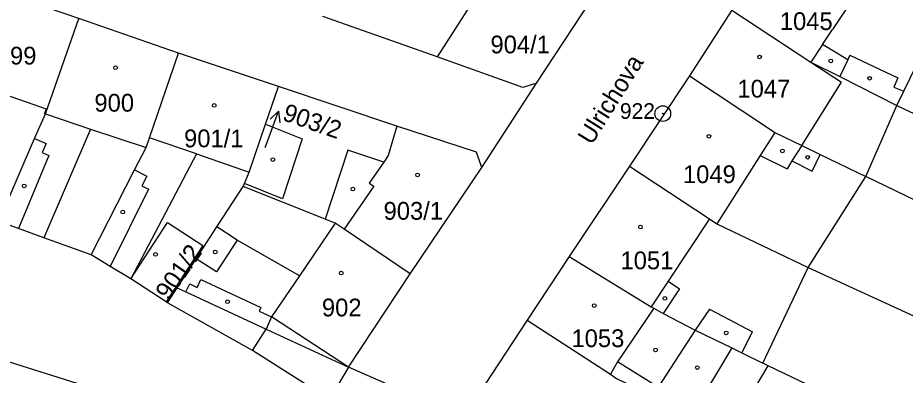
# Model space of a CAD drawing. Extents: x -733394 to -722299, y -1082822 to -1075049.
# Drawn here: x -727761.8 to -727676.9, y -1079562.8 to -1079528.6 of the extents above; entities that cross this region are included whole.
import ezdxf

# ---------------------------------------------------------------- set-up
doc = ezdxf.new("R2010")
doc.units = 0
for name, color, linetype in [('Hranice parcel', 7, 'Continuous'), ('Parcelní čísla', 7, 'Continuous'), ('Pop  PČ popisy', 7, 'Continuous'), ('Vnitřní kresba', 7, 'Continuous'), ('Značky bodu BP', 7, 'Continuous'), ('Značky budov', 7, 'Continuous')]:
    doc.layers.add(name, color=color, linetype=linetype)

msp = doc.modelspace()

# ---------------------------------------------------------------- linework, layer by layer
at = {"layer": 'Hranice parcel'}
for p, q in [((-727755.95, -1079528.71), (-727765.42, -1079525.45)), ((-727712.14, -1079534.89), (-727706.93, -1079526.91)), ((-727693.45, -1079527.92), (-727697.52, -1079534.2)), ((-727746.41, -1079532.01), (-727755.95, -1079528.71)), ((-727736.85, -1079535.21), (-727746.41, -1079532.01)), ((-727697.52, -1079534.2), (-727703.25, -1079542.84)), ((-727738.07, -1079538.81), (-727736.85, -1079535.21)), ((-727717.38, -1079542.97), (-727712.14, -1079534.89)), ((-727680.64, -1079543.83), (-727677.66, -1079537.02)), ((-727677.66, -1079537.02), (-727646.49, -1079552.01)), ((-727724.22, -1079553.15), (-727717.38, -1079542.97)), ((-727703.25, -1079542.84), (-727709.02, -1079551.49)), ((-727686.16, -1079552.54), (-727680.64, -1079543.83)), ((-727649.73, -1079558.81), (-727680.64, -1079543.83)), ((-727740.2, -1079544.77), (-727740.09, -1079544.5)), ((-727709.02, -1079551.49), (-727713.03, -1079557.56)), ((-727690.48, -1079561.69), (-727686.16, -1079552.54)), ((-727686.16, -1079552.54), (-727661.25, -1079563.98)), ((-727730.14, -1079562.07), (-727724.22, -1079553.15)), ((-727747.59, -1079555.83), (-727750.97, -1079553.63)), ((-727747.46, -1079555.9), (-727747.59, -1079555.83)), ((-727713.03, -1079557.56), (-727719.16, -1079566.85)), ((-727689.97, -1079561.93), (-727690.48, -1079561.69)), ((-727730.14, -1079562.07), (-727731.98, -1079565.14)), ((-727719.16, -1079566.85), (-727730.14, -1079562.07)), ((-727668.49, -1079572.22), (-727689.97, -1079561.93))]:
    msp.add_line(p, q, dxfattribs=at)
for points in [[(-727693.45, -1079527.92), (-727685.91, -1079532.87), (-727683.13, -1079534.27), (-727677.66, -1079537.02)], [(-727763.64, -1079548.12), (-727760.17, -1079540.19), (-727759.14, -1079537.84), (-727755.95, -1079528.71)], [(-727712.14, -1079534.89), (-727713.46, -1079535.3), (-727721.64, -1079532.39), (-727723.19, -1079531.84), (-727732.58, -1079528.5)], [(-727677.66, -1079537.02), (-727677.01, -1079535.67), (-727675.32, -1079532.17), (-727672.48, -1079533.27), (-727670.35, -1079528.39)], [(-727754.77, -1079551.32), (-727750.61, -1079543.19), (-727749.51, -1079541.05), (-727749.19, -1079540.12), (-727746.41, -1079532.01)], [(-727697.52, -1079534.2), (-727690.04, -1079539.13), (-727689.33, -1079539.6), (-727686.77, -1079540.85), (-727685, -1079541.71), (-727680.64, -1079543.83)], [(-727717.38, -1079542.97), (-727717.88, -1079541.49), (-727725.5, -1079539.01), (-727736.85, -1079535.21)], [(-727738.07, -1079538.81), (-727734.56, -1079540.23), (-727736.46, -1079545.95), (-727740.09, -1079544.5)], [(-727740.09, -1079544.5), (-727739.63, -1079543.4), (-727738.07, -1079538.81)], [(-727703.25, -1079542.84), (-727695.59, -1079547.87), (-727694.88, -1079548.34), (-727686.16, -1079552.54)], [(-727747.46, -1079555.9), (-727746.53, -1079554.48), (-727744.71, -1079551.69), (-727742.73, -1079548.65), (-727740.2, -1079544.77)], [(-727724.22, -1079553.15), (-727730.55, -1079548.87), (-727731.4, -1079548.3), (-727732.37, -1079547.91), (-727740.2, -1079544.77)], [(-727754.77, -1079551.32), (-727759.28, -1079549.69), (-727761.73, -1079548.81), (-727763.64, -1079548.12)], [(-727750.97, -1079553.63), (-727747.45, -1079548.23), (-727744.07, -1079550.43), (-727747.59, -1079555.83)], [(-727750.97, -1079553.63), (-727752.95, -1079552.43), (-727754.77, -1079551.32)], [(-727709.02, -1079551.49), (-727701.17, -1079556.31), (-727700.92, -1079556.41), (-727700.01, -1079556.92), (-727696.96, -1079558.52), (-727693.46, -1079560.23), (-727692.49, -1079560.71), (-727690.48, -1079561.69)], [(-727731.98, -1079565.14), (-727739.31, -1079560.47), (-727747.46, -1079555.9)], [(-727713.03, -1079557.56), (-727705.08, -1079562.75), (-727704.48, -1079563.14), (-727701.85, -1079564.42), (-727697.07, -1079566.73), (-727696.65, -1079566.94), (-727694.22, -1079568.12)], [(-727772, -1079568.03), (-727766.8, -1079560.24), (-727751.97, -1079564.91)], [(-727694.22, -1079568.12), (-727692.2, -1079563.74), (-727691.29, -1079564.14), (-727689.97, -1079561.93)]]:
    msp.add_lwpolyline(points, dxfattribs=at)
at = {"layer": 'Pop  PČ popisy'}
for p, q in [((-727737.86, -1079540.39), (-727736.834, -1079537.57)), ((-727736.834, -1079537.57), (-727737.647, -1079538.34)), ((-727736.834, -1079537.57), (-727736.706, -1079538.682)), ((-727738.1, -1079541.04), (-727737.86, -1079540.39))]:
    msp.add_line(p, q, dxfattribs=at)
at = {"layer": 'Vnitřní kresba'}
for p, q in [((-727718.71, -1079527.81), (-727721.64, -1079532.39)), ((-727682.54, -1079527.84), (-727683.82, -1079529.75)), ((-727684.79, -1079531.21), (-727683.82, -1079529.75)), ((-727684.79, -1079531.21), (-727685.91, -1079532.87)), ((-727682.37, -1079532.65), (-727684.79, -1079531.21)), ((-727685.91, -1079532.87), (-727682.96, -1079534.81)), ((-727682.37, -1079532.65), (-727683.13, -1079534.27)), ((-727682.17, -1079532.21), (-727682.37, -1079532.65)), ((-727682.17, -1079532.21), (-727677.58, -1079534.37)), ((-727677.58, -1079534.37), (-727677.94, -1079535.27)), ((-727765.31, -1079535.19), (-727759.08, -1079537.36)), ((-727686.77, -1079540.85), (-727682.96, -1079534.81)), ((-727677.94, -1079535.27), (-727677.01, -1079535.67)), ((-727759.08, -1079537.36), (-727759.23, -1079537.81)), ((-727759.14, -1079537.84), (-727759.23, -1079537.81)), ((-727759.14, -1079537.84), (-727754.82, -1079539.28)), ((-727754.82, -1079539.28), (-727759.28, -1079549.69)), ((-727754.82, -1079539.28), (-727749.51, -1079541.05)), ((-727725.5, -1079539.01), (-727726.33, -1079541.82)), ((-727689.33, -1079539.6), (-727690.74, -1079541.81)), ((-727760.17, -1079540.19), (-727759.06, -1079540.67)), ((-727759.06, -1079540.67), (-727759.44, -1079541.54)), ((-727744.67, -1079541.67), (-727749.19, -1079540.12)), ((-727730.19, -1079541.31), (-727732.37, -1079547.91)), ((-727726.76, -1079542.44), (-727730.19, -1079541.31)), ((-727686.77, -1079540.85), (-727687.71, -1079542.34)), ((-727758.82, -1079541.81), (-727761.73, -1079548.81)), ((-727759.44, -1079541.54), (-727758.82, -1079541.81)), ((-727744.67, -1079541.67), (-727750.97, -1079553.63)), ((-727744.67, -1079541.67), (-727739.63, -1079543.4)), ((-727726.33, -1079541.82), (-727726.76, -1079542.44)), ((-727690.74, -1079541.81), (-727694.88, -1079548.34)), ((-727690.74, -1079541.81), (-727688.17, -1079543.08)), ((-727687.71, -1079542.34), (-727688.17, -1079543.08)), ((-727687.71, -1079542.34), (-727685.78, -1079543.32)), ((-727685.78, -1079543.32), (-727685, -1079541.71)), ((-727750.61, -1079543.19), (-727749.43, -1079543.8)), ((-727726.76, -1079542.44), (-727728.15, -1079544.46)), ((-727749.43, -1079543.8), (-727749.9, -1079544.72)), ((-727749.9, -1079544.72), (-727749.27, -1079545.04)), ((-727727.72, -1079544.76), (-727730.55, -1079548.87)), ((-727728.15, -1079544.46), (-727727.72, -1079544.76)), ((-727749.27, -1079545.04), (-727752.95, -1079552.43)), ((-727731.4, -1079548.3), (-727734.83, -1079553.34)), ((-727695.59, -1079547.87), (-727699.54, -1079553.85)), ((-727740.78, -1079549.91), (-727742.73, -1079548.65)), ((-727740.78, -1079549.91), (-727742.77, -1079552.95)), ((-727734.83, -1079553.34), (-727740.78, -1079549.91)), ((-727742.77, -1079552.95), (-727744.71, -1079551.69)), ((-727734.83, -1079553.34), (-727737.5, -1079557.26)), ((-727745.69, -1079554.87), (-727745.33, -1079554.09)), ((-727745.33, -1079554.09), (-727744.61, -1079554.43)), ((-727744.61, -1079554.43), (-727744.27, -1079553.69)), ((-727744.27, -1079553.69), (-727738.51, -1079556.36)), ((-727699.54, -1079553.85), (-727701.17, -1079556.31)), ((-727699.54, -1079553.85), (-727698.45, -1079554.57)), ((-727746.53, -1079554.48), (-727745.69, -1079554.87)), ((-727745.69, -1079554.87), (-727738, -1079558.44)), ((-727698.45, -1079554.57), (-727700.01, -1079556.92)), ((-727738.51, -1079556.36), (-727738.68, -1079556.72)), ((-727738.68, -1079556.72), (-727737.5, -1079557.26)), ((-727700.92, -1079556.41), (-727704.38, -1079561.56)), ((-727695.59, -1079556.51), (-727696.96, -1079558.52)), ((-727695.59, -1079556.51), (-727694.32, -1079557.18)), ((-727737.5, -1079557.26), (-727738, -1079558.44)), ((-727730.14, -1079562.07), (-727737.5, -1079557.26)), ((-727694.32, -1079557.18), (-727691.48, -1079558.68)), ((-727739.31, -1079560.47), (-727738, -1079558.44)), ((-727738, -1079558.44), (-727730.14, -1079562.07)), ((-727696.96, -1079558.52), (-727700.51, -1079563.98)), ((-727692.49, -1079560.71), (-727691.48, -1079558.68)), ((-727693.46, -1079560.23), (-727696.27, -1079564.89)), ((-727704.38, -1079561.56), (-727705.08, -1079562.75)), ((-727700.51, -1079563.98), (-727704.38, -1079561.56))]:
    msp.add_line(p, q, dxfattribs=at)
at = {"layer": 'Značky bodu BP'}
for radius in [0.75, 0.03]:
    msp.add_circle((-727700.06, -1079537.81), radius, dxfattribs=at)
at = {"layer": 'Značky budov'}
for centre in [(-727690.797, -1079532.389), (-727683.987, -1079532.769), (-727752.427, -1079533.419), (-727680.267, -1079534.429), (-727742.987, -1079537.019), (-727695.647, -1079539.979), (-727688.607, -1079541.379), (-727737.367, -1079542.199), (-727686.197, -1079541.989), (-727723.527, -1079543.669), (-727761.167, -1079544.729), (-727729.717, -1079545.029), (-727751.737, -1079547.229), (-727702.197, -1079548.669), (-727742.887, -1079551.039), (-727748.597, -1079551.279), (-727730.827, -1079553.069), (-727741.707, -1079555.809), (-727699.857, -1079555.489), (-727706.627, -1079556.179), (-727693.987, -1079558.789), (-727700.747, -1079560.419), (-727696.757, -1079562.109)]:
    msp.add_circle(centre, 0.175, dxfattribs=at)

# ---------------------------------------------------------------- texts
at = {"layer": 'Parcelní čísla'}
for s, p in [('1045', (-727688.86, -1079529.81)), ('904/1', (-727716.55, -1079532.04)), ('899', (-727763.79, -1079533.11)), ('1047', (-727692.92, -1079536.27)), ('900', (-727754.45, -1079537.62)), ('901/1', (-727745.87, -1079541.03)), ('1049', (-727698.13, -1079544.46)), ('903/1', (-727726.78, -1079547.96)), ('1051', (-727704.11, -1079552.7)), ('902', (-727732.68, -1079557.21)), ('1053', (-727708.8, -1079560.15))]:
    msp.add_text(s, height=1.7, dxfattribs=at).set_placement(p)
for s, rotation, p in [('903/2', 341, (-727736.556, -1079538.403)), ('901/2', 55, (-727747.343, -1079555.757))]:
    msp.add_text(s, height=1.7, rotation=rotation, dxfattribs=at).set_placement(p)
at = {"layer": 'Pop  PČ popisy'}
msp.add_text('Ulrichova', height=1.7, rotation=58, dxfattribs=at).set_placement((-727706.859, -1079540.89))
at = {"layer": 'Značky bodu BP'}
msp.add_text('922', height=1.5, dxfattribs=at).set_placement((-727704.163, -1079538.31))

doc.saveas('drawing.dxf')
